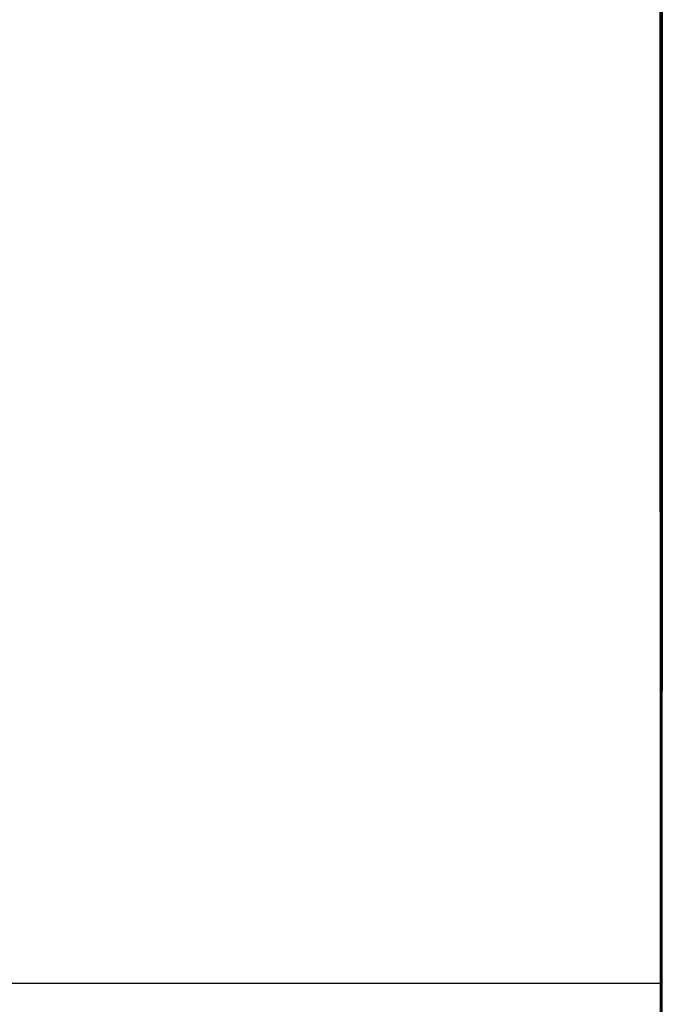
# Model space of a CAD drawing. Header units: metres. Extents: x 209848 to 209928, y 1182430 to 1182563.
# Tile 487 of 656: x 209852.5878 to 209852.6197, y 1182481.925 to 1182481.974. Entities that reach past the tile are written whole.
import ezdxf

# ---------------------------------------------------------------- set-up
doc = ezdxf.new("R2010")
doc.units = ezdxf.units.M
doc.header["$MEASUREMENT"] = 0
doc.linetypes.add('DGN Style 2', pattern=[15.036391, 9.021834, -6.014556])
doc.layers.get('0').update_dxf_attribs({"color": 254})

# ---------------------------------------------------------------- blocks, each defined once
blk = doc.blocks.new('*U2')
at = {"color": 3, "linetype": 'Continuous'}
for p, q in [((1.274999, -17.019167), (1.274895, -17.11761)), ((1.274895, -17.11761), (1.274926, -17.216067))]:
    blk.add_line(p, q, dxfattribs=at)
blk = doc.blocks.new('*U3')
at = {"color": 3, "linetype": 'Continuous'}
for p, q in [((1.275, -17.008626), (1.27489, -17.107519)), ((1.27489, -17.107519), (1.274922, -17.206426))]:
    blk.add_line(p, q, dxfattribs=at)
blk = doc.blocks.new('*U4')
at = {"color": 3, "linetype": 'Continuous'}
blk.add_line((1.275, -17.040432), (1.274902, -17.139347), dxfattribs=at)
blk = doc.blocks.new('*U5')
at = {"color": 3, "linetype": 'Continuous'}
for p, q in [((1.275, -17.021371), (1.274896, -17.120406)), ((1.274896, -17.120406), (1.274927, -17.219464))]:
    blk.add_line(p, q, dxfattribs=at)
blk = doc.blocks.new('*U6')
at = {"color": 3, "linetype": 'Continuous'}
blk.add_line((1.275, -17.036134), (1.274902, -17.137089), dxfattribs=at)
blk = doc.blocks.new('*U7')
at = {"color": 3, "linetype": 'Continuous'}
blk.add_line((1.274881, -17.081602), (1.274915, -17.180734), dxfattribs=at)
blk = doc.blocks.new('*U8')
at = {"color": 3, "linetype": 'Continuous'}
for p, q in [((1.275, -17.003042), (1.275, -17.103704)), ((1.275, -17.103704), (1.274924, -17.204428))]:
    blk.add_line(p, q, dxfattribs=at)
blk = doc.blocks.new('*U9')
at = {"color": 3, "linetype": 'Continuous'}
for p, q in [((1.275, -17.016668), (1.274895, -17.11733)), ((1.274895, -17.11733), (1.274927, -17.218008))]:
    blk.add_line(p, q, dxfattribs=at)
blk = doc.blocks.new('ATTEMP_4')
at = {"color": 254, "flags": 128}
blk.add_lwpolyline([(0, 1.275), (-13.6, 1.275), (-13.6, -1.275), (0, -1.275), (0, 1.275), (0, 1.275)], dxfattribs=at)
blk = doc.blocks.new('ATTEMP_1')
at = {"color": 254, "rotation": 90}
blk.add_blockref('ATTEMP_4', (0, -3.535), dxfattribs=at)
blk = doc.blocks.new('ATTEMP')
at = {"color": 3, "linetype": 'Continuous'}
for name in ['*U9', '*U8', '*U7', '*U6', '*U5', '*U4', '*U3', '*U2']:
    blk.add_blockref(name, (-8.511171, 0), dxfattribs=at)
at = {"color": 254}
blk.add_blockref('ATTEMP_1', (-8.511171, 0), dxfattribs=at)

msp = doc.modelspace()

# ---------------------------------------------------------------- block references
at = {"color": 1, "linetype": 'DGN Style 2'}
msp.add_blockref('ATTEMP', (209859.855907, 1182499.061067), dxfattribs=at)

doc.saveas('drawing.dxf')
